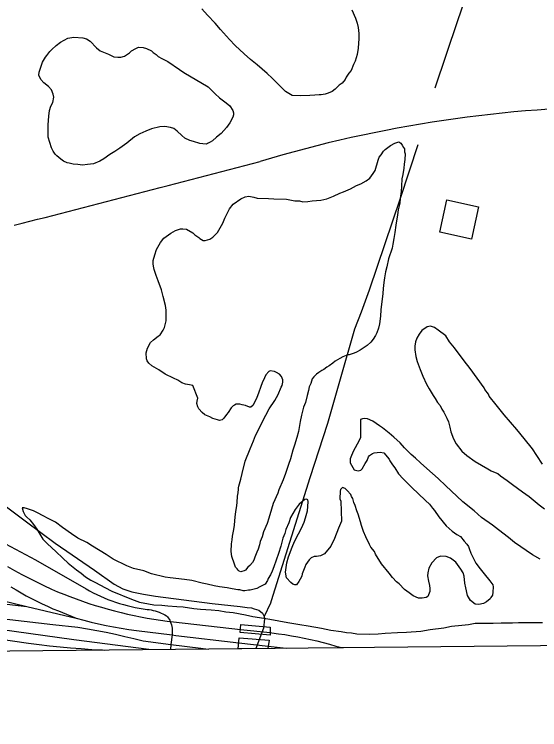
# Model space of a CAD drawing. Extents: x 3625074 to 3663148, y 511451 to 537151.
# Drawn here: x 3645496 to 3646582, y 516860 to 518337 of the extents above; entities that cross this region are included whole.
import ezdxf

# ---------------------------------------------------------------- set-up
doc = ezdxf.new("R2010")
doc.units = 0
for name, color, linetype in [('V-BLDG-OTLN', 7, 'Continuous'), ('V-BRDG-OTLN', 7, 'Continuous'), ('V-GRID-FRAM', 7, 'Continuous'), ('V-RAIL-TRAK', 7, 'Continuous'), ('V-ROAD-CNTR', 7, 'Continuous'), ('V-SITE-VEGE', 7, 'Continuous'), ('V-TOPO-SHOR', 7, 'Continuous')]:
    doc.layers.add(name, color=color, linetype=linetype)

msp = doc.modelspace()

# ---------------------------------------------------------------- linework, layer by layer
at = {"layer": 'V-BLDG-OTLN'}
msp.add_lwpolyline([(3646455.2, 517939.8), (3646440.9, 517873.1), (3646375.2, 517887.2), (3646389.6, 517953.9)], close=True, dxfattribs=at)
at = {"layer": 'V-BRDG-OTLN'}
for p, q in [((3645958.4, 517027.2), (3645960.7, 517049.8)), ((3645960.7, 517049.8), (3646022.5, 517044.8)), ((3646022.5, 517044.8), (3646020.2, 517027.8)), ((3646020.2, 517027.8), (3645958.4, 517027.2))]:
    msp.add_line(p, q, dxfattribs=at)
msp.add_lwpolyline([(3646024.6, 517055.4), (3645962.8, 517060.8), (3645964.1, 517077.2), (3646024.8, 517071.4)], close=True, dxfattribs=at)
at = {"layer": 'V-GRID-FRAM'}
msp.add_lwpolyline([(3629129.4, 535042.1), (3660791.6, 535359.9), (3660982, 517178), (3629304, 516860), (3629129.4, 535042.1)], dxfattribs=at)
at = {"layer": 'V-RAIL-TRAK'}
for points in [[(3645481.7, 517197.2), (3645496.6, 517188.9), (3645511.6, 517180.8), (3645526.7, 517172.9), (3645541.9, 517165.2), (3645557.2, 517157.8), (3645572.6, 517150.5), (3645585.3, 517145), (3645598.1, 517139.8), (3645611, 517134.8), (3645623.9, 517129.9), (3645637, 517125.3), (3645650.1, 517120.9), (3645663.2, 517116.7), (3645676.4, 517112.7), (3645689.7, 517108.9), (3645703.1, 517105.3), (3645716.5, 517101.9), (3645729.9, 517098.7), (3645743.4, 517095.8), (3645757, 517093), (3645770.6, 517090.5), (3645784.2, 517088.2), (3645797.9, 517086.1), (3645811.6, 517084.2), (3645818.3, 517083.4), (3645825.3, 517082.5), (3645963.3, 517067.2), (3646024.7, 517060.4), (3646028.5, 517059.9), (3646041.9, 517058.2), (3646055.2, 517056.3), (3646068.6, 517054.1), (3646081.9, 517051.7), (3646095.1, 517049.1), (3646108.3, 517046.3), (3646121.4, 517043.2), (3646134.5, 517039.9), (3646147.6, 517036.4), (3646160.5, 517032.6), (3646175.6, 517029.4)], [(3645489, 517154.9), (3645499.5, 517148.6), (3645510.1, 517142.4)], [(3645510.1, 517142.4), (3645520.8, 517136.5), (3645531.6, 517130.7), (3645542.5, 517125.2), (3645553.5, 517119.9), (3645564.6, 517114.8), (3645575.9, 517109.9), (3645587.2, 517105.3), (3645624, 517090.3)], [(3645353, 517134), (3645379.7, 517130.5), (3645406.4, 517127.4), (3645433.1, 517124.4), (3645521.9, 517114.6)], [(3645444.8, 517133), (3645521.9, 517114.6), (3645624, 517090.3), (3645639.4, 517086.2), (3645654.7, 517082.4), (3645670.2, 517078.8), (3645685.7, 517075.5), (3645701.3, 517072.4), (3645716.9, 517069.5), (3645732.5, 517066.9), (3645748.2, 517064.6), (3645822, 517055.6), (3645829.6, 517054.6), (3645959.7, 517039.6), (3646020.9, 517032.5), (3646057.8, 517028.2)], [(3645426.8, 517094.2), (3645575.3, 517077.5), (3645627.5, 517071.5), (3645646.9, 517068.3), (3645666.3, 517064.8), (3645685.7, 517061.1), (3645704.9, 517057.1), (3645724.2, 517052.8), (3645743.3, 517048.3), (3645762.5, 517043.5), (3645819.8, 517036.2), (3645881.5, 517028.3), (3645896.7, 517026.6)], [(3645774.1, 517025.3), (3645619.3, 517045.3), (3645346.9, 517083.4)], [(3645344.7, 517065), (3645525.3, 517038.5), (3645547, 517035.8), (3645568.8, 517033.3), (3645590.6, 517031.1), (3645612.4, 517029.1), (3645634.2, 517027.4), (3645656.1, 517025.9), (3645678, 517024.6), (3645681.8, 517024.4)]]:
    msp.add_lwpolyline(points, dxfattribs=at)
at = {"layer": 'V-ROAD-CNTR'}
for points in [[(3644719, 517873.9), (3644718.3, 517830.5), (3644723.4, 517804.9), (3644742.5, 517768.3), (3644810, 517719.2), (3644969.3, 517599.2), (3645122.5, 517494.1), (3645228.9, 517414.8), (3645341.6, 517325.7), (3645413.9, 517286.6), (3645477.7, 517243.7), (3645539.8, 517210.7)], [(3645539.8, 517210.7), (3645644.2, 517150.7), (3645651.5, 517146.7), (3645658.9, 517142.8), (3645666.5, 517139.1), (3645674.1, 517135.6), (3645681.7, 517132.2), (3645689.5, 517129.1), (3645697.3, 517126.1), (3645705.2, 517123.4), (3645713.2, 517120.8), (3645721.3, 517118.4), (3645729.3, 517116.3), (3645737.5, 517114.3), (3645745.7, 517112.5), (3645753.9, 517110.9), (3645762.1, 517109.5), (3645770.4, 517108.4), (3645774.7, 517107.9), (3645778.9, 517107.2), (3645783.1, 517106.3), (3645787.2, 517105.2), (3645791.3, 517103.9), (3645795.3, 517102.5), (3645799.2, 517100.9), (3645803.1, 517099.1), (3645806.8, 517097.1), (3645810.5, 517095), (3645812.4, 517092.9), (3645814.1, 517090.7), (3645815.7, 517088.3), (3645817.1, 517085.9), (3645818.3, 517083.4), (3645819.5, 517080.1), (3645820.6, 517076.7), (3645821.3, 517073.2), (3645821.9, 517069.7), (3645822.3, 517066.2), (3645822.4, 517062.6), (3645822.3, 517059.1), (3645822, 517055.6), (3645819.8, 517036.2), (3645818.6, 517025.8)], [(3646065.3, 517028.3), (3646065.3, 517028.3)], [(3646065.3, 517028.3), (3646065.3, 517028.3)], [(3646065.3, 517028.3), (3646065.3, 517028.3)], [(3646065.3, 517028.3), (3646065.3, 517028.3)], [(3646065.3, 517028.3), (3646065.3, 517028.3)], [(3646065.3, 517028.3), (3646065.3, 517028.3)], [(3646065.3, 517028.3), (3646065.3, 517028.3)], [(3646065.3, 517028.3), (3646065.3, 517028.3)], [(3646065.3, 517028.3), (3646065.3, 517028.3)], [(3646065.3, 517028.3), (3646065.3, 517028.3)], [(3646065.3, 517028.3), (3646065.3, 517028.3)], [(3646065.3, 517028.3), (3646065.3, 517028.3)], [(3646065.3, 517028.3), (3646065.3, 517028.3)], [(3646065.3, 517028.3), (3646065.3, 517028.3)], [(3646065.3, 517028.3), (3646065.3, 517028.3)], [(3646065.3, 517028.3), (3646065.3, 517028.3)], [(3646065.3, 517028.3), (3646065.3, 517028.3)]]:
    msp.add_lwpolyline(points, dxfattribs=at)
for centre, radius, start, end in [((3646778.6, 515450.9), 2696.2, 90.154, 106.6993), ((3633809.9, 564002.7), 47559.1, 284.22421, 284.85643)]:
    msp.add_arc(centre, radius, start, end, dxfattribs=at)
at = {"layer": 'V-SITE-VEGE'}
for points in [[(3646193.7, 518346.2), (3646201.4, 518329.1), (3646204.6, 518319.1), (3646206.7, 518309.7), (3646208.1, 518297.4), (3646207.8, 518286.9), (3646206.6, 518267.1), (3646204.5, 518254.3), (3646200.6, 518240.4), (3646196.9, 518233.5), (3646191.9, 518220.8), (3646187.7, 518215.7), (3646182.2, 518207.1), (3646179.7, 518202.5), (3646173.6, 518195), (3646167.7, 518190.5), (3646159.3, 518182.6), (3646152.7, 518177.5), (3646145, 518174.3), (3646138.6, 518172.1), (3646130.3, 518170.6), (3646126.3, 518170.7), (3646116.9, 518170.4), (3646107, 518169.5), (3646087.1, 518168.9), (3646070.2, 518169.4), (3646056.4, 518177.9), (3646029.2, 518205), (3646018.4, 518215.2), (3645997.8, 518232.7), (3645984.1, 518243.6), (3645971.1, 518255.7), (3645952.3, 518272.5), (3645941, 518285.1), (3645922.3, 518305.5), (3645911, 518318.7), (3645895.1, 518335.5), (3645883.2, 518348.6)], [(3645906, 517876.9), (3645916.2, 517886.6), (3645926.7, 517906.1), (3645931.1, 517916.5), (3645940.4, 517935.5), (3645948.2, 517945.2), (3645964.3, 517956.4), (3645973.2, 517960.2), (3645980.8, 517961.8), (3645990.7, 517959.7), (3645998.2, 517957.8), (3646021, 517957.1), (3646032.6, 517956.2), (3646058.3, 517955.5), (3646075.7, 517952.1), (3646085.6, 517951.8), (3646092, 517949.9), (3646102.5, 517950.7), (3646111.9, 517952.2), (3646129.4, 517953.5), (3646141.8, 517956), (3646155.9, 517961.5), (3646168.9, 517967.5), (3646176.6, 517970.8), (3646186.1, 517974.6), (3646190.8, 517976.8), (3646203.2, 517983.5), (3646212.1, 517987.3), (3646223.4, 517993.4), (3646231.1, 517999), (3646237.8, 518008.2), (3646241.5, 518014.5), (3646247.9, 518035.9), (3646250.4, 518042.3), (3646254.1, 518046.8), (3646259, 518054.3), (3646262.6, 518058.3), (3646273.3, 518066.1), (3646282.2, 518071.1), (3646288.7, 518073.3), (3646291, 518073.8), (3646295, 518070.8), (3646297.3, 518067.2), (3646300.6, 518062.4), (3646302.3, 518059.5), (3646302.7, 518053), (3646303.7, 518048.9), (3646303.4, 518037.3), (3646302, 518027.4), (3646301.2, 518019.2), (3646299, 518006.4), (3646297, 517997.2), (3646296, 517982), (3646295.7, 517971.5)], [(3646295.7, 517971.5), (3646293.6, 517957), (3646292.7, 517947.1), (3646289.4, 517933.2), (3646287.9, 517923.3), (3646284.4, 517901.8), (3646282.2, 517886.7), (3646280.7, 517873.9), (3646278.6, 517862.3), (3646276.6, 517854.2), (3646269.6, 517832.2), (3646265.6, 517815.4), (3646263, 517805.5), (3646260.9, 517793.3), (3646260, 517783.4), (3646258.5, 517771.2), (3646257.6, 517760.7), (3646253.7, 517727), (3646252.8, 517714.2), (3646250.6, 517697.9), (3646248.6, 517689.2), (3646245.4, 517679.3), (3646242.3, 517673.6), (3646237.4, 517666.1), (3646232.6, 517660.4), (3646225.4, 517653.1), (3646211.1, 517643.5), (3646203.4, 517639.7), (3646198.1, 517637.5), (3646188.1, 517634.3), (3646185.1, 517633.8), (3646175.1, 517630), (3646168.6, 517626.6), (3646159.1, 517621.1), (3646154.3, 517617.1), (3646146.6, 517611.5), (3646141.8, 517608.7), (3646135.8, 517603.6), (3646131.7, 517601.4), (3646125.7, 517597.5), (3646120.4, 517594.2), (3646115, 517588.5), (3646111.9, 517584.5), (3646108.7, 517574.6), (3646105.6, 517567.7), (3646104.3, 517560.2), (3646101.1, 517550.3), (3646097.7, 517535.8), (3646093.4, 517526), (3646089.4, 517509.2), (3646086.7, 517496.5), (3646083.2, 517475.6), (3646079.9, 517463.4), (3646075.4, 517447.8), (3646071.6, 517437.4), (3646067, 517419.4), (3646062.6, 517407.8), (3646056.2, 517388.8), (3646051.7, 517376), (3646043, 517355.3), (3646040.4, 517348.3), (3646031.1, 517327), (3646027.8, 517315.4), (3646022.1, 517296.9), (3646018.8, 517285.9), (3646011.3, 517268.6), (3646008.1, 517258.2), (3646004.3, 517248.4), (3646002.4, 517242), (3645999.8, 517232.8), (3645997.3, 517226.4), (3645992.9, 517216), (3645991, 517210.2), (3645988.5, 517205.1), (3645982.5, 517199.4), (3645978.9, 517195.4), (3645973.5, 517189.7), (3645971.1, 517188), (3645966.4, 517187), (3645964, 517185.9), (3645960.6, 517187.2), (3645958.3, 517189.6), (3645956.6, 517192), (3645953.2, 517195.6), (3645951.1, 517201.5), (3645945.7, 517217.4), (3645944.2, 517227.9), (3645944.7, 517243.7), (3645946.1, 517251.8), (3645946.9, 517259.9), (3645949.6, 517273.3), (3645951, 517282), (3645952.7, 517299.5), (3645954.1, 517309.9), (3645956.2, 517322.7), (3645956.4, 517329.1), (3645957.4, 517342.5), (3645958.7, 517348.9), (3645959.5, 517356.5), (3645959.6, 517359.4), (3645960.3, 517362.9)], [(3645960.3, 517362.9), (3645964.2, 517377.4), (3645966.9, 517389), (3645973.4, 517414.5), (3645983.5, 517439.9), (3645990.4, 517456.6), (3645994.8, 517467.6), (3646015.8, 517509.6), (3646022.6, 517522.2), (3646034.2, 517540), (3646041, 517552.1), (3646047.8, 517567.6), (3646049.7, 517570.5), (3646051, 517577.5), (3646051.2, 517582.1), (3646047.9, 517589.2), (3646043.9, 517594), (3646038.2, 517597.7), (3646033.6, 517599.5), (3646024.9, 517601), (3646021.9, 517599.9), (3646015.9, 517592.5), (3646013.4, 517586.7), (3646008.4, 517576.3), (3646005.8, 517568.8), (3646000.8, 517554.9), (3645997, 517545.7), (3645993.3, 517537.1), (3645989, 517529.6), (3645984.8, 517526.2), (3645982.4, 517525.7), (3645973.8, 517529.4), (3645966.8, 517530.8), (3645962.2, 517532.1), (3645954.6, 517532.3), (3645951, 517530.1), (3645948.1, 517528.4), (3645944.5, 517524.4), (3645937.8, 517515.3), (3645934.2, 517510.7), (3645929.3, 517503.3), (3645925.7, 517499.9), (3645920.4, 517498.3), (3645915.7, 517499.6), (3645906.5, 517502.8), (3645900.2, 517505.9), (3645889.8, 517510.2), (3645884.1, 517515.1), (3645877.3, 517522.3), (3645875.1, 517527), (3645873.5, 517533.5), (3645873.7, 517538.7), (3645875, 517544.5), (3645864.6, 517570.5), (3645858.3, 517571.8), (3645850.1, 517573.8), (3645842, 517576.4), (3645834, 517581.9), (3645824.8, 517585.6), (3645807.5, 517594.3), (3645794.9, 517602.8), (3645780, 517611.4), (3645774.3, 517616.8), (3645770.4, 517621.6), (3645769.3, 517625.7), (3645768.5, 517638), (3645771.1, 517647.9), (3645777.3, 517659.4), (3645783.3, 517665), (3645793.4, 517672.3), (3645797.6, 517675.1), (3645803.7, 517684.9), (3645806.2, 517690.6), (3645809.5, 517704), (3645810.1, 517726.1), (3645808.6, 517736.1), (3645803.9, 517754.3), (3645800.2, 517767.9), (3645793.1, 517786.7), (3645789.4, 517797.9), (3645785.1, 517810.3), (3645783.5, 517816.8), (3645783.1, 517822), (3645783.2, 517828.5), (3645786.5, 517840.6), (3645789.7, 517851.6), (3645798.3, 517866), (3645805, 517875.1), (3645819.3, 517885.2), (3645828.8, 517890.8), (3645839.4, 517894), (3645844.6, 517894.4), (3645851.6, 517893.6), (3645864.8, 517885.7), (3645869.4, 517882.1), (3645877.4, 517876), (3645879.1, 517874.2), (3645886, 517869.9), (3645890.6, 517869.8), (3645900.1, 517873), (3645906, 517876.9)], [(3646587.9, 517408.1), (3646576.2, 517426.5), (3646567.2, 517439.6), (3646549.7, 517461.1), (3646534.5, 517479.7), (3646508.5, 517510.2), (3646492.2, 517530.5), (3646477.5, 517549), (3646475.9, 517552.5), (3646468.6, 517562.7), (3646466.9, 517566.2), (3646438.3, 517605.6), (3646425.9, 517621.7), (3646405.6, 517648.5), (3646395.5, 517661.1), (3646387.6, 517673), (3646372.2, 517685.1), (3646364.2, 517690.6), (3646356.1, 517693.1), (3646349.1, 517691.6), (3646338.3, 517684.3), (3646332.9, 517676.9), (3646328, 517668.2), (3646325.4, 517660.7), (3646324, 517652), (3646323.8, 517644.4), (3646325.7, 517630.4), (3646328.9, 517620.3), (3646334.9, 517603.8), (3646340.3, 517590.2), (3646348, 517573.7), (3646353.6, 517563.6), (3646362, 517549.9), (3646365.9, 517544), (3646370.9, 517535.7), (3646376, 517529.1), (3646379.8, 517522), (3646383.8, 517515.5), (3646389.8, 517503), (3646393.1, 517495.4), (3646396.3, 517484.8), (3646398.4, 517474.8), (3646403.8, 517460.6), (3646409.3, 517450.5), (3646420.6, 517435), (3646431.4, 517426), (3646448.6, 517413.8), (3646474.4, 517398.5), (3646481.3, 517394.8), (3646490, 517391), (3646495.2, 517389.1), (3646500.9, 517384.3), (3646514.6, 517374.6), (3646525.4, 517366.1), (3646546, 517351.5), (3646560.3, 517341.2), (3646580.9, 517324.2), (3646591.7, 517315.8)], [(3646582.9, 517212.1), (3646566.9, 517221.3), (3646529.6, 517246.3), (3646517.1, 517256.6), (3646496.5, 517272.9), (3646484, 517282.6), (3646461.6, 517298.4), (3646446.3, 517311.7), (3646422.9, 517330.5), (3646410.4, 517342.5), (3646387.6, 517363.6), (3646371.7, 517378.6), (3646348.9, 517399.1), (3646335.3, 517411.2), (3646325, 517420.8), (3646315.9, 517428.1), (3646302.3, 517441.9), (3646293.8, 517452.6), (3646280.1, 517464.1), (3646270.5, 517472.6), (3646256.8, 517483.5), (3646251, 517487.7), (3646243.6, 517492), (3646237.3, 517496.9), (3646225.8, 517501.9), (3646219.9, 517502.6), (3646215.3, 517502.2), (3646211.7, 517500.5), (3646211.4, 517488.8), (3646211.7, 517478.9), (3646211.2, 517462.6), (3646204.4, 517449.9), (3646196.4, 517434.4), (3646191.4, 517422.9), (3646190.1, 517419.4), (3646189.9, 517411.2), (3646198.3, 517396.4), (3646206.9, 517394.4), (3646212.2, 517396), (3646214.7, 517398.9), (3646221.4, 517409.8), (3646225.1, 517416.1), (3646228.2, 517423.6), (3646230, 517425.9), (3646236, 517430.4), (3646239.5, 517432), (3646252.4, 517433.4), (3646259.9, 517431.4), (3646270.7, 517418.9), (3646271.8, 517415.3), (3646277.4, 517407), (3646282.4, 517401), (3646290.3, 517388.5), (3646299.9, 517377.8), (3646318, 517359.7), (3646330.5, 517347.7), (3646345.9, 517333.3), (3646353.8, 517325.4), (3646360.6, 517317.1), (3646364.6, 517312.9), (3646373.5, 517299.8), (3646388.8, 517281.3), (3646400.7, 517269.8), (3646410.4, 517263.1), (3646417.9, 517258.8), (3646425.8, 517249.3), (3646431.5, 517243.3), (3646434.8, 517238.5), (3646435.9, 517234.4), (3646439.7, 517224.4), (3646443, 517217.3), (3646446.3, 517210.7), (3646450.2, 517204.2), (3646458.6, 517192.3), (3646467.1, 517181.6), (3646478.9, 517167.2), (3646485.1, 517159.4), (3646485.6, 517155.3), (3646485.3, 517144.3), (3646484.5, 517137.9), (3646480.9, 517133.3), (3646479.6, 517130.4), (3646471.9, 517124.2), (3646465.9, 517120.3), (3646456, 517118.8), (3646448.4, 517119), (3646438.7, 517126.9), (3646432.5, 517137), (3646428.9, 517152.9), (3646427.4, 517162.8), (3646426.1, 517176.9), (3646424, 517183.9), (3646418.9, 517191.7), (3646408.2, 517206), (3646397.4, 517213.9), (3646388.7, 517217.6), (3646376.5, 517218.6), (3646368.8, 517214.7), (3646359.2, 517204.5), (3646353, 517193.5), (3646350.4, 517183.7), (3646350.2, 517177.9), (3646352.3, 517166.7), (3646353.8, 517157.9), (3646354.7, 517151.5), (3646354.6, 517145.1), (3646350.8, 517135.2), (3646347.2, 517133), (3646339, 517131.5), (3646331.4, 517131.7), (3646320.5, 517136.7), (3646311.9, 517142.8), (3646302.1, 517149.5), (3646291.4, 517160.9), (3646286.2, 517165.1), (3646277.7, 517174.1), (3646271, 517183), (3646254.6, 517202.8), (3646242.3, 517222.4), (3646240.2, 517227.7), (3646232.8, 517236.7), (3646230.1, 517242.6), (3646222.4, 517258.5), (3646217.4, 517269.2), (3646213.7, 517281.6), (3646211.6, 517289.2), (3646206.7, 517305.1), (3646204, 517311.6), (3646200.2, 517322.8), (3646197.5, 517329.3), (3646195.4, 517337.5), (3646193.2, 517341.7), (3646191.6, 517345.8), (3646183.6, 517354.2), (3646179.6, 517357.8), (3646174.5, 517360.3), (3646170.2, 517355.8), (3646169.6, 517352.3), (3646169.1, 517336.5), (3646170.7, 517331.8), (3646172.5, 517290.3), (3646166.2, 517275.9), (3646158, 517254.5), (3646150, 517239), (3646137.3, 517223), (3646129, 517219.2), (3646120.8, 517217.7), (3646115.5, 517217.8), (3646109.6, 517215), (3646105.4, 517210.5), (3646098.7, 517200.8), (3646096.2, 517195.6), (3646090.6, 517181.7), (3646089.9, 517177.1), (3646086.8, 517170.7), (3646084.3, 517166.2), (3646079.4, 517159.3), (3646075.9, 517158.8), (3646071.9, 517160.7), (3646067.3, 517163.7), (3646058.8, 517173.9), (3646056.3, 517185.6), (3646059.1, 517204.8), (3646063, 517217), (3646070, 517236.6), (3646075, 517248.7), (3646083, 517264.3), (3646089.2, 517275.8), (3646094.8, 517288.4), (3646098, 517297.7), (3646101.9, 517312.2), (3646102.7, 517320.9), (3646103, 517331.4), (3646102.5, 517334.9), (3646100.2, 517336.1), (3646096.7, 517335.1), (3646084.7, 517325.5), (3646076.3, 517314.6), (3646066.5, 517298), (3646063.2, 517287), (3646057, 517273.2), (3646055, 517265), (3646051.2, 517255.8), (3646046.7, 517239), (3646042.2, 517224), (3646032.6, 517196.2), (3646028.9, 517187.6), (3646025.2, 517180.1), (3646020.8, 517172), (3646019.6, 517168), (3646014.7, 517160.5), (3646010, 517158.3), (3646003.4, 517155), (3645997.5, 517151.7), (3645983.4, 517148), (3645979.9, 517148.1), (3645972.3, 517146.6), (3645969.3, 517146.7), (3645962.4, 517148.6), (3645957.7, 517148.7), (3645946.1, 517150.8), (3645935.7, 517152.9), (3645920, 517155.1), (3645908.9, 517157.1), (3645894.4, 517160.5), (3645884, 517162.5), (3645863.1, 517168.3), (3645847.4, 517170), (3645817.8, 517173.7), (3645807.9, 517175.2), (3645779.5, 517181.8), (3645763.9, 517188.1), (3645742.4, 517192.8), (3645728.6, 517198.4), (3645700.4, 517212.1), (3645685.5, 517221.8), (3645657.9, 517239), (3645645.9, 517246.3), (3645627.5, 517255.6), (3645614.3, 517264.1), (3645595.4, 517277.5), (3645581.1, 517288.4), (3645566.2, 517296.4), (3645555.8, 517301.4), (3645543.7, 517307.6), (3645535.7, 517311.9), (3645523.5, 517316.3), (3645516.6, 517318.3), (3645512.5, 517318.4), (3645514, 517310.8), (3645518.5, 517302.5), (3645521.9, 517298.9), (3645528.1, 517293.4), (3645535.5, 517283.9), (3645542.8, 517273.8), (3645555, 517253.6), (3645560.1, 517247.6), (3645564.1, 517244.5), (3645573.2, 517235.5), (3645581.7, 517228.3), (3645596.5, 517213.9), (3645607.3, 517204.2), (3645624.4, 517190.3), (3645634.2, 517183), (3645643.3, 517175.8), (3645654.2, 517169), (3645664, 517164.1), (3645682.9, 517153.6), (3645697.3, 517146.2), (3645738.3, 517129.3), (3645754.5, 517123.6), (3645773.6, 517120.1), (3645784.1, 517118.1), (3645801, 517117), (3645813.2, 517116.1), (3645831.8, 517114.4), (3645845.2, 517113.4), (3645866.8, 517110.5), (3645880.7, 517108.9), (3645902.9, 517107.7), (3645918.6, 517106.1), (3645933.1, 517103.3), (3645948.2, 517102.3), (3645973.8, 517097.5), (3645988.9, 517093.6), (3646011.5, 517090.6), (3646024.3, 517088.5), (3646061.5, 517081.6), (3646085.9, 517077.4), (3646103.3, 517074.6), (3646131.2, 517069.7), (3646150.3, 517065.6), (3646171.3, 517062.7), (3646182.3, 517060.6), (3646192.8, 517059.8), (3646203.8, 517058.3), (3646230.1, 517057.5), (3646248.2, 517058.2), (3646262.8, 517059.5), (3646287.9, 517060.6), (3646306.6, 517061.2), (3646336.5, 517063.8), (3646355.8, 517066.8), (3646384, 517070.7), (3646399.8, 517073.7), (3646420.9, 517076), (3646434.4, 517077.4), (3646448.4, 517079.9), (3646461.9, 517080.1), (3646485.8, 517080), (3646502.2, 517080.7), (3646525.5, 517080.7), (3646537.8, 517081.5), (3646557.6, 517081.5), (3646568.1, 517081.2), (3646587.4, 517081.2)]]:
    msp.add_lwpolyline(points, dxfattribs=at)
msp.add_lwpolyline([(3645846.2, 518217.2), (3645896.8, 518187.7), (3645910.9, 518172.7), (3645920, 518164.9), (3645933.7, 518154), (3645941.2, 518147.9), (3645947.3, 518138.4), (3645948.9, 518133.7), (3645948.8, 518129.6), (3645947.5, 518124.4), (3645941.3, 518112.9), (3645934.6, 518103.2), (3645923.8, 518090.7), (3645914.2, 518083.3), (3645905.3, 518076), (3645901.1, 518073.2), (3645895.2, 518070.4), (3645893.4, 518069.3), (3645885.8, 518069.5), (3645879.4, 518070.3), (3645866.1, 518074.2), (3645858.6, 518076.7), (3645848.2, 518081.7), (3645842.5, 518087.1), (3645832.8, 518095.6), (3645825.4, 518101), (3645819.1, 518103.5), (3645806.9, 518105.6), (3645796.9, 518104.8), (3645779.3, 518100.6), (3645767.5, 518095.7), (3645755.1, 518090.2), (3645744.4, 518084.1), (3645728.2, 518071.1), (3645713.9, 518060.4), (3645703.8, 518053.7), (3645693.7, 518047.6), (3645681.2, 518038.6), (3645672.9, 518034.1), (3645659.9, 518028.7), (3645647, 518027.3), (3645637.1, 518025.8), (3645627.2, 518027.3), (3645617.9, 518027.5), (3645609.2, 518029.5), (3645605.1, 518030.2), (3645597.6, 518034), (3645591.9, 518038.2), (3645583.9, 518044.8), (3645580.5, 518048.4), (3645576.6, 518054.4), (3645572.7, 518061.5), (3645565.7, 518083.3), (3645565.6, 518098.5), (3645565.9, 518109), (3645567, 518126.5), (3645568.5, 518138.7), (3645571.6, 518147.3), (3645575.4, 518154.8), (3645577.4, 518165.9), (3645576.4, 518172.3), (3645572.6, 518181.2), (3645566.4, 518188.4), (3645556.7, 518195.6), (3645550.5, 518202.8), (3645546.6, 518211.7), (3645547.4, 518217.5), (3645554.4, 518238.3), (3645560.5, 518248.6), (3645563.5, 518252.1), (3645569.6, 518260.1), (3645573.8, 518264.6), (3645582.8, 518272.5), (3645591.1, 518279.3), (3645606.6, 518287.6), (3645618.9, 518290.2), (3645637.5, 518288.5), (3645645.1, 518286.5), (3645652.5, 518281.6), (3645665.5, 518267.8), (3645673.5, 518261.8), (3645690.3, 518254.9), (3645701.8, 518249.3), (3645709.9, 518248.5), (3645715.8, 518248.3), (3645723.4, 518250.4), (3645734.1, 518257.7), (3645738.3, 518261.7), (3645747.2, 518266.7), (3645752.6, 518269.5), (3645762.5, 518268.6), (3645769.4, 518266.6), (3645779.2, 518261.7), (3645783.2, 518258.1), (3645788.9, 518253.8), (3645793.5, 518250.2), (3645800.9, 518245.9), (3645813, 518239.7), (3645837.6, 518223.3)], close=True, dxfattribs=at)
at = {"layer": 'V-TOPO-SHOR'}
for p, q in [((3646025.5, 517121.3), (3646012.7, 517094)), ((3646011.2, 517069.7), (3645995, 517027.6))]:
    msp.add_line(p, q, dxfattribs=at)
for points in [[(3646475.5, 518508), (3646412.3, 518323.9), (3646365, 518184.8)], [(3646330, 518067.7), (3646293.2, 517956.7), (3646229.1, 517767.6), (3646213.2, 517722), (3646198.8, 517686.8), (3646189.1, 517653.2), (3646177.4, 517613), (3646143.2, 517492), (3646107.1, 517379.8), (3646026.7, 517125.8), (3646025.5, 517121.3)], [(3645076.6, 517612.3), (3645336, 517427.6), (3645521.4, 517289.4), (3645580.6, 517245.5)], [(3645580.6, 517245.5), (3645661.8, 517189.2), (3645702.5, 517160.6), (3645720.2, 517151), (3645738.7, 517144.8), (3645763.3, 517139.8), (3645788, 517135.9), (3645905, 517120.3), (3645962.7, 517114.5), (3645977.3, 517112.1), (3645986.2, 517111.4), (3645992, 517109.8), (3646001.6, 517106.7), (3646008.9, 517100.9), (3646012.7, 517094), (3646013.1, 517088.6), (3646011.2, 517069.7)]]:
    msp.add_lwpolyline(points, dxfattribs=at)

doc.saveas('drawing.dxf')
